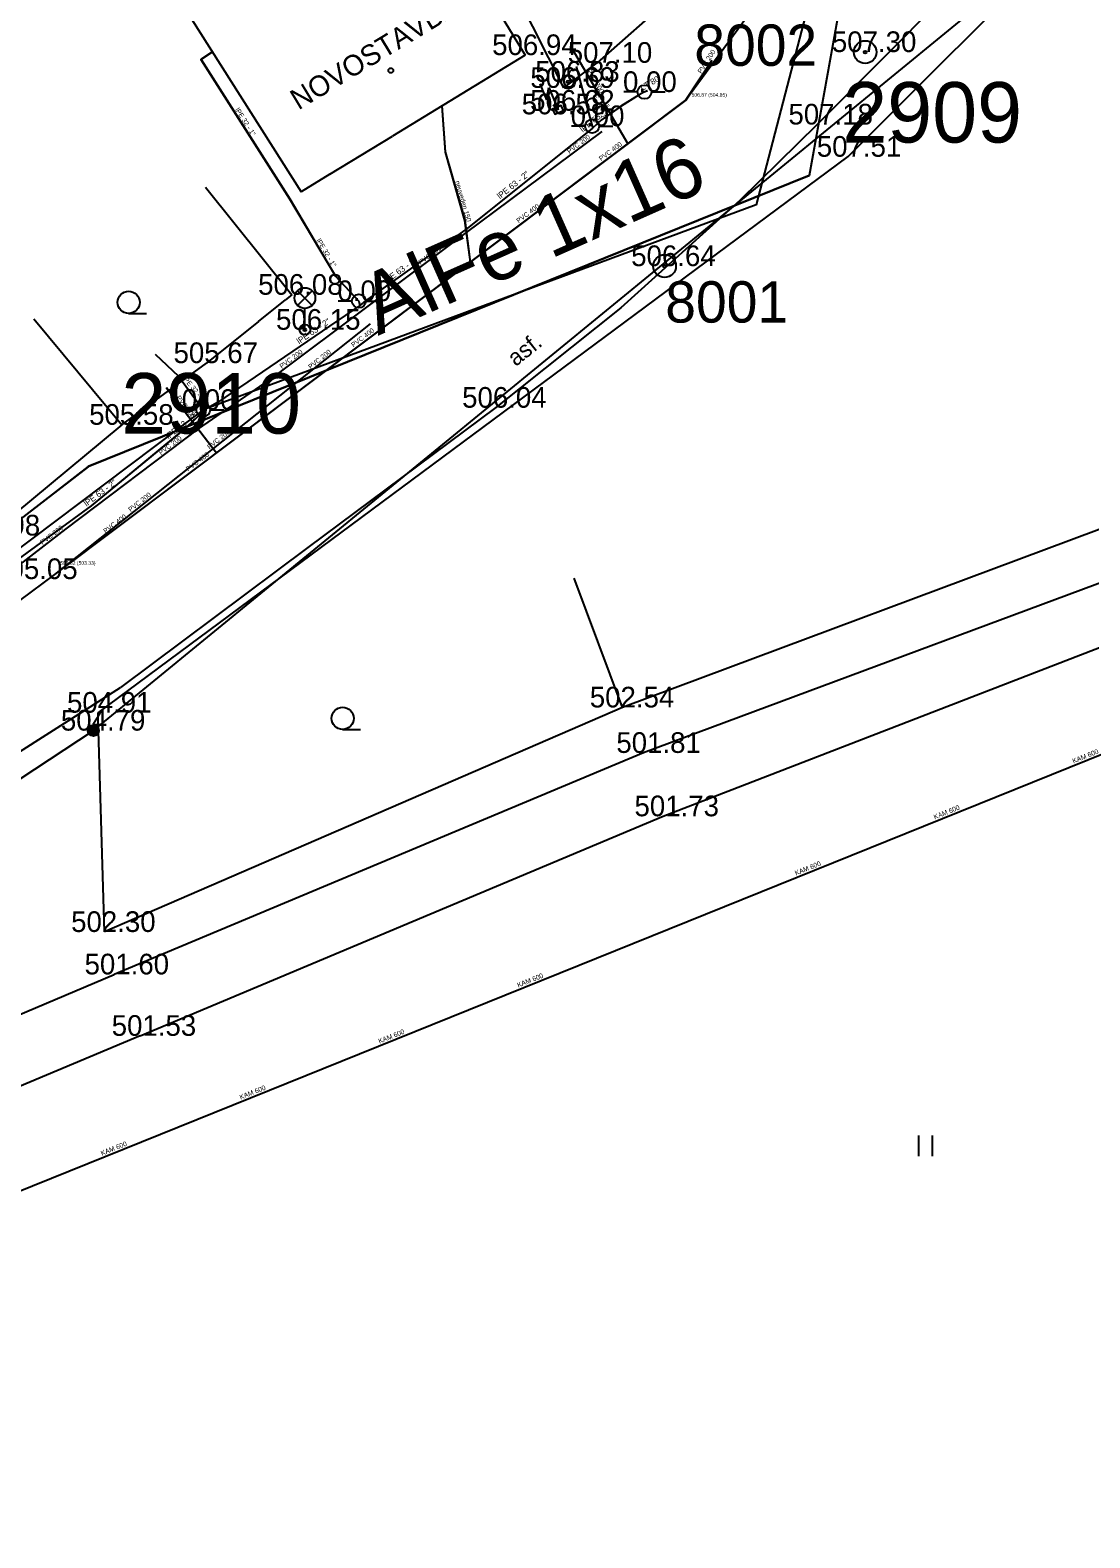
# Model space of a CAD drawing. Extents: x -668867 to -667827, y -1131943 to -1131019.
# Drawn here: x -668517.2 to -668478.8, y -1131570.5 to -1131515.8 of the extents above; entities that cross this region are included whole.
import ezdxf

# ---------------------------------------------------------------- set-up
doc = ezdxf.new("R2010")
doc.units = 0
for name, color, linetype in [('G_Bod_tecka', 7, 'Continuous'), ('G_Bod_vyska', 7, 'Continuous'), ('G_Bodove_pole', 7, 'Continuous'), ('G_Breh_Teren', 7, 'Continuous'), ('G_Budovy-znacky', 7, 'Continuous'), ('G_Budovy_Objekty', 7, 'Continuous'), ('G_Budovy_vstupy', 7, 'Continuous'), ('G_Cesty_Schody', 7, 'Continuous'), ('G_Objekty_technicke', 7, 'Continuous'), ('G_Plochy_zpevnene', 7, 'Continuous'), ('G_Ploty', 7, 'Continuous'), ('G_Ploty_vstupy', 7, 'Continuous'), ('G_Popisy_objektu', 7, 'Continuous'), ('G_Popisy_povrchu', 7, 'Continuous'), ('G_Site-Rozvadece', 7, 'Continuous'), ('G_Site-Sloupy', 7, 'Continuous'), ('G_Site-vodovod', 7, 'Continuous'), ('G_Z_ELsilove_nadz_kotovane', 7, 'Continuous'), ('G_Z_ELsilove_podz_kotovane', 7, 'Continuous'), ('G_Z_KANAL_podz_kotovane', 7, 'Continuous'), ('G_Z_SPOJE_nadz_kotovane', 7, 'Continuous'), ('G_Z_VODA_podz_kotovane', 7, 'Continuous'), ('G_Zelen-Znacky', 7, 'Continuous'), ('Vrstva 1', 7, 'Continuous'), ('Vrstva 12', 7, 'Continuous'), ('Vrstva 13', 7, 'Continuous'), ('Vrstva 2', 7, 'Continuous'), ('Vrstva 25', 7, 'Continuous'), ('Vrstva 26', 7, 'Continuous'), ('Vrstva 3', 7, 'Continuous'), ('Vrstva 4', 7, 'Continuous'), ('Vrstva 5', 7, 'Continuous'), ('Vrstva 6', 7, 'Continuous'), ('Vrstva 7', 7, 'Continuous'), ('Vrstva 8', 7, 'Continuous')]:
    doc.layers.add(name, color=color, linetype=linetype)

msp = doc.modelspace()

# ---------------------------------------------------------------- linework, layer by layer
at = {"layer": 'G_Bod_tecka'}
for p, q in [((-668486.92, -1131516.57), (-668486.92, -1131516.57)), ((-668499.26, -1131516.68), (-668499.26, -1131516.68)), ((-668496.65, -1131516.96), (-668496.65, -1131516.96)), ((-668497.7, -1131517.65), (-668497.7, -1131517.65)), ((-668497.86, -1131517.87), (-668497.86, -1131517.87)), ((-668494.93, -1131518.02), (-668494.93, -1131518.02)), ((-668497.88, -1131518.7), (-668497.88, -1131518.7)), ((-668498.2, -1131518.83), (-668498.2, -1131518.83)), ((-668496.83, -1131519.26), (-668496.83, -1131519.26)), ((-668488.66, -1131519.2), (-668488.66, -1131519.2)), ((-668487.55, -1131520.37), (-668487.55, -1131520.37)), ((-668494.2, -1131524.34), (-668494.2, -1131524.34)), ((-668507.74, -1131525.38), (-668507.74, -1131525.38)), ((-668505.3, -1131525.61), (-668505.3, -1131525.61)), ((-668507.26, -1131526.65), (-668507.26, -1131526.65)), ((-668510.83, -1131527.86), (-668510.83, -1131527.86)), ((-668510.95, -1131529.56), (-668510.95, -1131529.56)), ((-668500.34, -1131529.48), (-668500.34, -1131529.48)), ((-668513.91, -1131530.1), (-668513.91, -1131530.1)), ((-668514.77, -1131540.55), (-668514.77, -1131540.55)), ((-668495.73, -1131540.36), (-668495.73, -1131540.36)), ((-668514.94, -1131541.2), (-668514.94, -1131541.2)), ((-668494.97, -1131542.01), (-668494.97, -1131542.01)), ((-668494.25, -1131544.31), (-668494.25, -1131544.31)), ((-668514.54, -1131548.51), (-668514.54, -1131548.51)), ((-668514.18, -1131550.05), (-668514.18, -1131550.05)), ((-668513.24, -1131552.28), (-668513.24, -1131552.28))]:
    msp.add_line(p, q, dxfattribs=at)
at = {"layer": 'G_Bodove_pole'}
for centre, radius in [((-668486.92, -1131516.57), 0.412), ((-668486.92, -1131516.57), 0.05), ((-668494.2, -1131524.34), 0.412), ((-668494.2, -1131524.34), 0.05)]:
    msp.add_circle(centre, radius, dxfattribs=at)
at = {"layer": 'G_Breh_Teren'}
msp.add_lwpolyline([(-668488.66, -1131519.2), (-668484.1, -1131514.6), (-668479.6, -1131510.05), (-668478.66, -1131508.92), (-668478.01, -1131507.82), (-668477.16, -1131505.7), (-668476.71, -1131504), (-668475.84, -1131498.77), (-668475.6, -1131496.4), (-668475.45, -1131492.81), (-668475.3, -1131491.03), (-668474.99, -1131489.28), (-668473.85, -1131485.07), (-668472.73, -1131480.85), (-668472.12, -1131478.21), (-668471.53, -1131475.56)], dxfattribs=at)
at = {"layer": 'G_Budovy-znacky'}
msp.add_circle((-668504.14, -1131517.24), 0.0875, dxfattribs=at)
at = {"layer": 'G_Budovy_Objekty'}
for p, q in [((-668501.86, -1131512.41), (-668499.26, -1131516.68)), ((-668511.76, -1131514.76), (-668507.39, -1131521.64)), ((-668499.26, -1131516.68), (-668504.08, -1131519.62)), ((-668506.35, -1131521), (-668507.39, -1131521.64))]:
    msp.add_line(p, q, dxfattribs=at)
at = {"layer": 'G_Budovy_vstupy'}
msp.add_line((-668506.35, -1131521), (-668504.08, -1131519.62), dxfattribs=at)
at = {"layer": 'G_Cesty_Schody'}
msp.add_line((-668541.82, -1131561.76), (-668514.18, -1131550.05), dxfattribs=at)
for points in [[(-668473.56, -1131534.05), (-668494.97, -1131542.01)], [(-668494.25, -1131544.31), (-668472.43, -1131535.87)], [(-668494.97, -1131542.01), (-668514.18, -1131550.05)], [(-668513.24, -1131552.28), (-668494.25, -1131544.31)], [(-668513.24, -1131552.28), (-668540.77, -1131563.84)]]:
    msp.add_lwpolyline(points, dxfattribs=at)
at = {"layer": 'G_Objekty_technicke'}
for p, q in [((-668507.525, -1131525.235), (-668506.995, -1131525.765)), ((-668507.525, -1131525.765), (-668506.995, -1131525.235)), ((-668507.26, -1131526.65), (-668507.26, -1131525.875))]:
    msp.add_line(p, q, dxfattribs=at)
for centre, radius in [((-668507.26, -1131525.5), 0.375), ((-668507.26, -1131526.65), 0.19), ((-668507.26, -1131526.65), 0.05)]:
    msp.add_circle(centre, radius, dxfattribs=at)
at = {"layer": 'G_Plochy_zpevnene'}
for points in [[(-668488.66, -1131519.2), (-668491.47, -1131521.96), (-668495.79, -1131525.86), (-668500.33, -1131529.47), (-668507.15, -1131534.55), (-668513.96, -1131539.63)], [(-668537, -1131554.3), (-668513.96, -1131539.63)]]:
    msp.add_lwpolyline(points, dxfattribs=at)
at = {"layer": 'G_Ploty'}
for p, q in [((-668497.86, -1131517.87), (-668500.76, -1131512.13)), ((-668493.16, -1131513.88), (-668496.65, -1131516.96)), ((-668514.77, -1131540.55), (-668487.54, -1131520.36)), ((-668510.87, -1131521.48), (-668507.74, -1131525.38)), ((-668507.74, -1131525.38), (-668507.97, -1131525.56)), ((-668517.1, -1131526.25), (-668513.91, -1131530.1)), ((-668508.95, -1131526.35), (-668510.83, -1131527.86)), ((-668513.91, -1131530.1), (-668517.83, -1131533.36)), ((-668473.39, -1131532.02), (-668495.73, -1131540.36)), ((-668495.73, -1131540.36), (-668497.48, -1131535.67)), ((-668514.77, -1131540.8), (-668514.77, -1131540.55)), ((-668495.73, -1131540.36), (-668514.54, -1131548.51)), ((-668514.54, -1131548.51), (-668514.77, -1131540.8))]:
    msp.add_line(p, q, dxfattribs=at)
msp.add_lwpolyline([(-668487.54, -1131520.36), (-668479.64, -1131512.47), (-668475.3, -1131507.67)], dxfattribs=at)
at = {"layer": 'G_Ploty_vstupy'}
for p, q in [((-668497.86, -1131517.87), (-668496.65, -1131516.96)), ((-668508.95, -1131526.35), (-668507.97, -1131525.56)), ((-668513.91, -1131530.1), (-668510.83, -1131527.86))]:
    msp.add_line(p, q, dxfattribs=at)
at = {"layer": 'G_Site-Rozvadece'}
for p, q in [((-668498.727, -1131517.722), (-668498.49, -1131518.302)), ((-668498.49, -1131518.302), (-668498.401, -1131517.86)), ((-668498.401, -1131517.86), (-668498.07, -1131518.67)), ((-668498.264, -1131518.485), (-668498.07, -1131518.67)), ((-668498.07, -1131518.67), (-668498.061, -1131518.402))]:
    msp.add_line(p, q, dxfattribs=at)
msp.add_lwpolyline([(-668498.27, -1131518.64), (-668498.19, -1131518.82), (-668497.87, -1131518.69), (-668497.95, -1131518.51)], close=True, dxfattribs=at)
at = {"layer": 'G_Site-Sloupy'}
for centre, radius in [((-668497.7, -1131517.65), 0.25), ((-668497.7, -1131517.65), 0.05), ((-668514.94, -1131541.2), 0.2), ((-668514.94, -1131541.2), 0.16), ((-668514.94, -1131541.2), 0.12), ((-668514.94, -1131541.2), 0.08), ((-668514.94, -1131541.2), 0.04)]:
    msp.add_circle(centre, radius, dxfattribs=at)
at = {"layer": 'G_Site-vodovod'}
for p, q in [((-668495.18, -1131518.02), (-668495.68, -1131518.02)), ((-668494.68, -1131518.02), (-668494.18, -1131518.02)), ((-668497.08, -1131519.26), (-668497.58, -1131519.26)), ((-668496.58, -1131519.26), (-668496.08, -1131519.26)), ((-668505.55, -1131525.61), (-668506.05, -1131525.61)), ((-668505.05, -1131525.61), (-668504.55, -1131525.61)), ((-668511.2, -1131529.56), (-668511.7, -1131529.56)), ((-668510.7, -1131529.56), (-668510.2, -1131529.56))]:
    msp.add_line(p, q, dxfattribs=at)
for centre in [(-668494.93, -1131518.02), (-668496.83, -1131519.26), (-668505.3, -1131525.61), (-668510.95, -1131529.56)]:
    msp.add_circle(centre, 0.25, dxfattribs=at)
at = {"layer": 'G_Z_ELsilove_nadz_kotovane'}
for points in [[(-668469.073, -1131457.602), (-668469.195, -1131457.922), (-668477.38, -1131479.39), (-668485.56, -1131501.71), (-668490.87, -1131522.116), (-668510.95, -1131529.56), (-668535.94, -1131548.37), (-668556.6, -1131560.25)], [(-668510.95, -1131529.56), (-668511.33, -1131529.056)]]:
    msp.add_lwpolyline(points, dxfattribs=at)
at = {"layer": 'G_Z_ELsilove_podz_kotovane'}
msp.add_lwpolyline([(-668477.63, -1131479.26), (-668485.49, -1131501.82), (-668488.95, -1131521.06), (-668515.13, -1131531.62), (-668532.69, -1131545.17), (-668556.43, -1131560.35), (-668582.52, -1131576.36), (-668584.6, -1131577.51), (-668581.58, -1131600.998)], dxfattribs=at)
at = {"layer": 'G_Z_KANAL_podz_kotovane'}
for p, q in [((-668497.56, -1131516.45), (-668495.53, -1131519.9)), ((-668492.49, -1131516.88), (-668493.43, -1131518.31)), ((-668493.43, -1131518.31), (-668516.35, -1131535.53)), ((-668504.89, -1131526.44), (-668516.35, -1131535.53)), ((-668512.29, -1131528.75), (-668510.47, -1131531.12)), ((-668516.35, -1131535.53), (-668528, -1131544.17)), ((-668519.56, -1131558.7), (-668474.22, -1131540.4))]:
    msp.add_line(p, q, dxfattribs=at)
for points in [[(-668482.13, -1131502.96), (-668492.22, -1131516.67), (-668493.43, -1131518.31)], [(-668502.29, -1131518.53), (-668502.17, -1131520.2), (-668501.46, -1131522.68), (-668501.26, -1131524.2)], [(-668496.48, -1131519.45), (-668501.45, -1131523.16), (-668508.4, -1131528.36), (-668511.13, -1131530.25), (-668515.94, -1131533.88), (-668519.63, -1131536.72), (-668522.93, -1131539.19), (-668532.62, -1131546.16)]]:
    msp.add_lwpolyline(points, dxfattribs=at)
at = {"layer": 'G_Z_SPOJE_nadz_kotovane'}
msp.add_lwpolyline([(-668582.848, -1131599.68), (-668577.28, -1131586.83), (-668552.08, -1131565.66), (-668514.94, -1131541.2), (-668479.76, -1131512.39)], dxfattribs=at)
at = {"layer": 'G_Z_VODA_podz_kotovane'}
msp.add_line((-668494.93, -1131518.02), (-668494.83, -1131517.96), dxfattribs=at)
for points in [[(-668510.62, -1131516.56), (-668511.03, -1131516.84), (-668507.81, -1131521.9), (-668506.15, -1131524.7), (-668505.3, -1131525.61), (-668505.27, -1131525.77)], [(-668497.41, -1131517.1), (-668496.83, -1131519.26), (-668496.82, -1131519.33)], [(-668494.93, -1131518.02), (-668495.12, -1131518.12), (-668495.78, -1131518.53), (-668496.5, -1131519.04), (-668496.82, -1131519.33), (-668501.37, -1131522.97), (-668505.06, -1131525.6), (-668505.27, -1131525.77), (-668510.43, -1131529.29), (-668510.88, -1131529.55), (-668511.55, -1131530.18), (-668515.02, -1131533.04), (-668524.19, -1131539.73), (-668530.17, -1131544.12), (-668534.81, -1131547.62), (-668535.9, -1131548.43), (-668545.29, -1131554.69), (-668557.23, -1131562.04), (-668570.72, -1131571.07), (-668581.48, -1131578.61), (-668590.66, -1131585.72), (-668594.09, -1131587.997)], [(-668512.69, -1131527.54), (-668511.85, -1131528.34), (-668510.95, -1131529.56), (-668510.88, -1131529.55)]]:
    msp.add_lwpolyline(points, dxfattribs=at)
at = {"layer": 'G_Zelen-Znacky'}
for p, q in [((-668513.662, -1131526.06), (-668513.012, -1131526.057)), ((-668505.892, -1131541.16), (-668505.242, -1131541.157)), ((-668484.97, -1131556.65), (-668484.97, -1131555.9)), ((-668484.47, -1131556.65), (-668484.47, -1131555.9))]:
    msp.add_line(p, q, dxfattribs=at)
for centre in [(-668513.661, -1131525.657), (-668505.892, -1131540.757)]:
    msp.add_circle(centre, 0.403, dxfattribs=at)
at = {"layer": 'Vrstva 1'}
for p, q in [((-668488.952, -1131521.057), (-668488.952, -1131521.057)), ((-668515.13, -1131531.619), (-668515.13, -1131531.619))]:
    msp.add_line(p, q, dxfattribs=at)
at = {"layer": 'Vrstva 12'}
for p, q in [((-668497.562, -1131516.451), (-668495.534, -1131519.896)), ((-668492.488, -1131516.877), (-668493.426, -1131518.312)), ((-668493.426, -1131518.312), (-668516.351, -1131535.534)), ((-668504.888, -1131526.439), (-668516.351, -1131535.534)), ((-668512.295, -1131528.749), (-668510.473, -1131531.118)), ((-668516.351, -1131535.534), (-668527.997, -1131544.173)), ((-668519.56, -1131558.7), (-668474.22, -1131540.4))]:
    msp.add_line(p, q, dxfattribs=at)
msp.add_lwpolyline([(-668482.128, -1131502.957), (-668492.221, -1131516.671), (-668493.426, -1131518.312)], dxfattribs=at)
at = {"layer": 'Vrstva 13'}
for points in [[(-668502.289, -1131518.527), (-668502.172, -1131520.197), (-668501.458, -1131522.676), (-668501.26, -1131524.197)], [(-668496.48, -1131519.45), (-668501.45, -1131523.16), (-668508.4, -1131528.36), (-668511.13, -1131530.25), (-668515.94, -1131533.88), (-668519.63, -1131536.72), (-668522.93, -1131539.19), (-668532.62, -1131546.16)]]:
    msp.add_lwpolyline(points, dxfattribs=at)
at = {"layer": 'Vrstva 25'}
msp.add_line((-668494.93, -1131518.02), (-668494.827, -1131517.961), dxfattribs=at)
at = {"layer": 'Vrstva 26'}
for points in [[(-668510.617, -1131516.558), (-668511.033, -1131516.836), (-668507.814, -1131521.903), (-668506.15, -1131524.7), (-668505.3, -1131525.61), (-668505.27, -1131525.77)], [(-668497.41, -1131517.1), (-668496.83, -1131519.26), (-668496.816, -1131519.329)], [(-668494.93, -1131518.02), (-668495.12, -1131518.12), (-668495.785, -1131518.534), (-668496.498, -1131519.042), (-668496.816, -1131519.329), (-668501.367, -1131522.972), (-668505.063, -1131525.598), (-668505.27, -1131525.77), (-668510.428, -1131529.287), (-668510.88, -1131529.55), (-668511.549, -1131530.183), (-668515.024, -1131533.044), (-668524.195, -1131539.728), (-668530.17, -1131544.125), (-668534.806, -1131547.624), (-668535.899, -1131548.426), (-668545.293, -1131554.688), (-668557.234, -1131562.037), (-668570.724, -1131571.067), (-668581.479, -1131578.609), (-668590.655, -1131585.717), (-668594.088, -1131587.999)], [(-668512.69, -1131527.54), (-668511.85, -1131528.34), (-668510.95, -1131529.56), (-668510.88, -1131529.55)]]:
    msp.add_lwpolyline(points, dxfattribs=at)
at = {"layer": 'Vrstva 5'}
for p, q in [((-668485.495, -1131501.819), (-668488.952, -1131521.057)), ((-668488.952, -1131521.057), (-668515.13, -1131531.619)), ((-668515.13, -1131531.619), (-668532.688, -1131545.17))]:
    msp.add_line(p, q, dxfattribs=at)
at = {"layer": 'Vrstva 6'}
for p, q in [((-668494.93, -1131518.02), (-668494.93, -1131518.02)), ((-668496.83, -1131519.26), (-668496.83, -1131519.26)), ((-668505.3, -1131525.61), (-668505.3, -1131525.61)), ((-668510.95, -1131529.559), (-668510.95, -1131529.559))]:
    msp.add_line(p, q, dxfattribs=at)
at = {"layer": 'Vrstva 7'}
msp.add_line((-668494.827, -1131517.961), (-668494.827, -1131517.961), dxfattribs=at)
at = {"layer": 'Vrstva 8'}
for p, q in [((-668493.426, -1131518.312), (-668493.426, -1131518.312)), ((-668516.351, -1131535.534), (-668516.351, -1131535.534))]:
    msp.add_line(p, q, dxfattribs=at)

# ---------------------------------------------------------------- texts
at = {"layer": 'G_Bod_vyska'}
for s, p in [('506.94', (-668500.461, -1131516.68)), ('507.30', (-668488.127, -1131516.57)), ('507.10', (-668497.716, -1131516.96)), ('506.69', (-668499.075, -1131517.87)), ('506.83', (-668498.899, -1131517.65)), ('0.00', (-668495.71, -1131518.02)), ('506.58', (-668499.389, -1131518.83)), ('506.62', (-668499.083, -1131518.7)), ('0.00', (-668497.61, -1131519.26)), ('507.18', (-668489.704, -1131519.2)), ('507.51', (-668488.674, -1131520.37)), ('506.64', (-668495.413, -1131524.34)), ('506.08', (-668508.958, -1131525.38)), ('0.00', (-668506.08, -1131525.61)), ('506.15', (-668508.308, -1131526.65)), ('505.67', (-668512.029, -1131527.86)), ('0.00', (-668511.73, -1131529.56)), ('506.04', (-668501.551, -1131529.48)), ('505.58', (-668515.093, -1131530.1)), ('504.98', (-668519.938, -1131534.12)), ('505.05', (-668518.577, -1131535.7)), ('504.91', (-668515.896, -1131540.55)), ('502.54', (-668496.916, -1131540.36)), ('504.79', (-668516.118, -1131541.2)), ('501.81', (-668495.952, -1131542.01)), ('501.73', (-668495.294, -1131544.31)), ('502.30', (-668515.747, -1131548.51)), ('501.60', (-668515.259, -1131550.05)), ('501.53', (-668514.274, -1131552.28))]:
    msp.add_text(s, height=0.75, dxfattribs=at).set_placement(p)
at = {"layer": 'G_Bodove_pole'}
for s, p in [('8002', (-668493.123, -1131517.07)), ('8001', (-668494.177, -1131526.39))]:
    msp.add_text(s, height=1.5, dxfattribs=at).set_placement(p)
at = {"layer": 'G_Popisy_objektu'}
msp.add_text('NOVOSTAVBA', height=0.75, rotation=31.1885, dxfattribs=at).set_placement((-668507.494, -1131518.691))
at = {"layer": 'G_Popisy_povrchu'}
msp.add_text('asf.', height=0.6, rotation=38.5288, dxfattribs=at).set_placement((-668499.607, -1131528.003))
at = {"layer": 'Vrstva 2'}
for s, p in [('506.87 (504.85)', (-668493.221, -1131518.19)), ('505.32 (503.33)', (-668516.145, -1131535.181))]:
    msp.add_text(s, height=0.13163, dxfattribs=at).set_placement(p)
at = {"layer": 'Vrstva 3'}
for s, height, rotation, p in [('PVC 200', 0.1755, 56.8286, (-668492.871, -1131517.366)), ('PVC 200', 0.1755, 300.4449, (-668497.033, -1131517.245)), ('AlFe 1x16', 2.1939, 23.9847, (-668504.608, -1131526.874)), ('PVC 200', 0.1755, 36.8087, (-668497.661, -1131520.268)), ('PVC 400', 0.1755, 36.8971, (-668496.502, -1131520.534)), ('neuveden 150', 0.17551, 286.1141, (-668501.808, -1131521.271)), ('PVC 400', 0.1755, 36.9175, (-668499.501, -1131522.787)), ('PVC 200', 0.1755, 36.8087, (-668503.061, -1131524.303)), ('PVC 400', 0.1755, 36.9175, (-668505.499, -1131527.294)), ('PVC 200', 0.1755, 36.6932, (-668508.1, -1131528.07)), ('PVC 200', 0.1755, 38.3864, (-668507.053, -1131528.089)), ('PVC 200', 0.1755, 307.5396, (-668511.942, -1131529.121)), ('PVC 200', 0.1755, 37.0263, (-668512.487, -1131531.207)), ('PVC 200', 0.1755, 38.3997, (-668510.721, -1131531)), ('PVC 400', 0.1755, 36.8699, (-668511.497, -1131531.799)), ('PVC 200', 0.1755, 38.4208, (-668513.587, -1131533.273)), ('PVC 400', 0.1755, 36.9447, (-668514.497, -1131534.052)), ('PVC 200', 0.1755, 37.5841, (-668516.786, -1131534.464)), ('KAM 600', 0.1755, 21.9418, (-668479.353, -1131542.395)), ('KAM 600', 0.1755, 21.9716, (-668484.392, -1131544.43)), ('KAM 600', 0.1755, 21.9837, (-668489.431, -1131546.463)), ('KAM 600', 0.1755, 21.9716, (-668499.511, -1131550.532)), ('KAM 600', 0.1755, 21.9837, (-668504.55, -1131552.565)), ('KAM 600', 0.1755, 22.0256, (-668509.59, -1131554.6)), ('KAM 600', 0.1755, 21.9716, (-668514.629, -1131556.633))]:
    msp.add_text(s, height=height, rotation=rotation, dxfattribs=at).set_placement(p)
at = {"layer": 'Vrstva 4'}
for s, height, rotation, p in [('LT 80', 0.2194, 29.9343, (-668495.009, -1131517.984)), ('lPE  32 - 1"', 0.17551, 285.0378, (-668496.782, -1131517.89)), ('lPE 32 - 1"', 0.17551, 302.4372, (-668509.799, -1131518.664)), ('lPE 63 - 2"', 0.21938, 38.8934, (-668497.171, -1131519.495)), ('lPE 63 - 2"', 0.21938, 38.9102, (-668500.174, -1131521.918)), ('lPE 32 - 1"', 0.17551, 300.7817, (-668506.848, -1131523.405)), ('lPE 63 - 2"', 0.21938, 35.6603, (-668504.298, -1131524.985)), ('lPE 63 - 2"', 0.21938, 34.2538, (-668507.467, -1131527.182)), ('lPE 32 - 1"', 0.17551, 309.5836, (-668511.703, -1131528.422)), ('lPE 63 - 2"', 0.21938, 38.1076, (-668512.208, -1131530.634)), ('lPE 63 - 2"', 0.21938, 36.8699, (-668515.188, -1131533.074))]:
    msp.add_text(s, height=height, rotation=rotation, dxfattribs=at).set_placement(p)
for s, p in [('2909', (-668487.749, -1131519.855)), ('2910', (-668513.926, -1131530.418))]:
    msp.add_text(s, height=2.1939, dxfattribs=at).set_placement(p)

doc.saveas('drawing.dxf')
